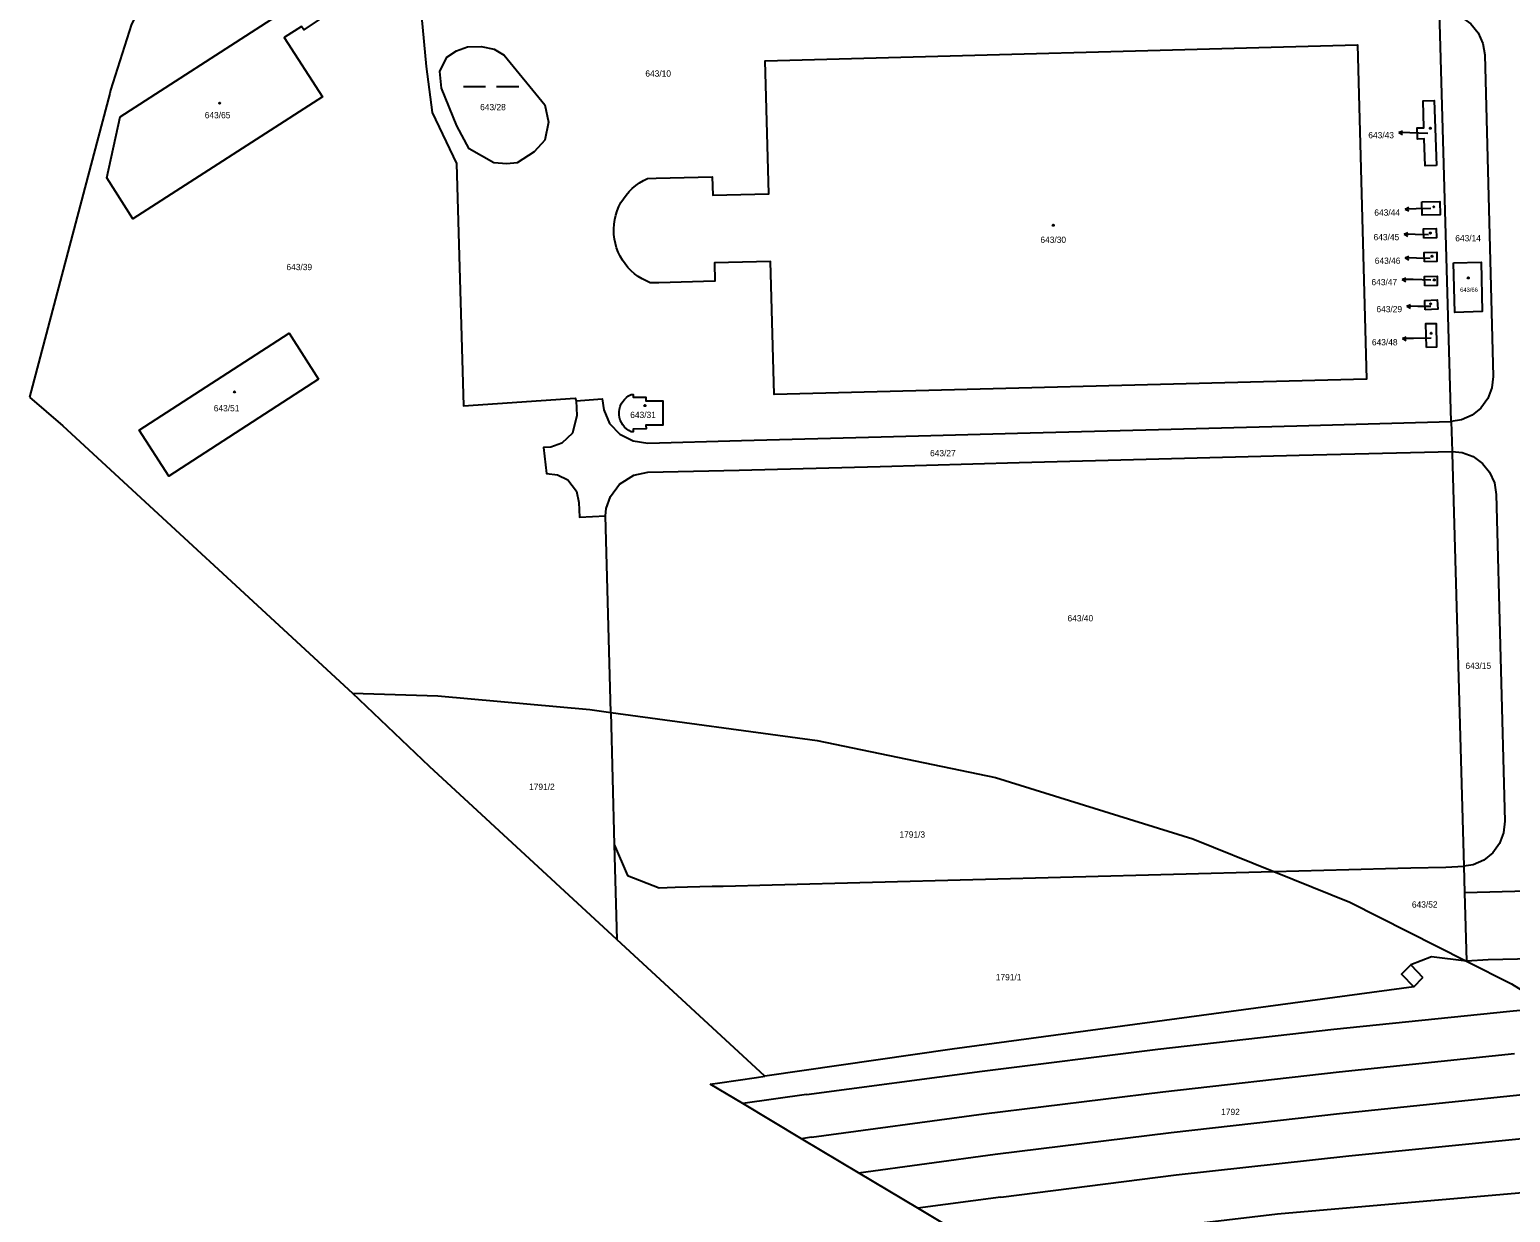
# Model space of a CAD drawing. Extents: x -724107 to -720612, y -1045267 to -1038441.
# Drawn here: x -724101.1 to -723699.8, y -1041870.1 to -1041549.5 of the extents above; entities that cross this region are included whole.
import ezdxf

# ---------------------------------------------------------------- set-up
doc = ezdxf.new("R2010")
doc.units = 0
for name, color, linetype in [('Hranice kat_území', 7, 'Continuous'), ('Hranice parcel', 7, 'Continuous'), ('Parcelní čísla', 7, 'Continuous'), ('Pop  PČ popisy', 7, 'Continuous'), ('Vnitřní kresba', 7, 'Continuous'), ('Značky budov', 7, 'Continuous'), ('Značky kultur', 7, 'Continuous')]:
    doc.layers.add(name, color=color, linetype=linetype)

msp = doc.modelspace()

# ---------------------------------------------------------------- linework, layer by layer
at = {"layer": 'Hranice kat_území'}
for p, q in [((-724079.39, -1041566.84), (-724084.51, -1041586.28)), ((-723901.83, -1041833.24), (-723941.95, -1041796.17)), ((-723914.04, -1041835.02), (-723904.06, -1041833.56)), ((-723904.06, -1041833.56), (-723901.83, -1041833.24)), ((-723916.61, -1041835.39), (-723914.04, -1041835.02)), ((-723907.8, -1041840.65), (-723916.61, -1041835.39)), ((-723842.64, -1041879.55), (-723860.39, -1041868.95))]:
    msp.add_line(p, q, dxfattribs=at)
for points in [[(-724070.78, -1041542.7), (-724073.5, -1041548.11), (-724079.15, -1041565.93), (-724079.39, -1041566.84)], [(-724084.51, -1041586.28), (-724100.29, -1041646.14), (-724101.1, -1041649.21)], [(-724101.1, -1041649.21), (-724092.06, -1041656.98), (-724013.58, -1041729.37)], [(-723941.95, -1041796.17), (-723992.69, -1041749.3), (-724013.58, -1041729.37)], [(-723860.39, -1041868.95), (-723876.43, -1041859.38), (-723891.85, -1041850.17), (-723907.8, -1041840.65)]]:
    msp.add_lwpolyline(points, dxfattribs=at)
at = {"layer": 'Hranice parcel'}
for p, q in [((-723715.81, -1041655.79), (-723718.94, -1041544.74)), ((-723715.81, -1041655.79), (-723715.58, -1041663.87)), ((-723943.6, -1041734.62), (-723945.02, -1041681.34)), ((-723943.6, -1041734.62), (-723942.64, -1041770.45)), ((-723942.64, -1041770.45), (-723941.95, -1041796.17)), ((-723712.4, -1041776.32), (-723712.21, -1041783.39)), ((-723712.21, -1041783.39), (-723711.68, -1041802)), ((-723711.68, -1041802), (-723721.11, -1041800.84)), ((-723851.1, -1041825.85), (-723901.83, -1041833.24))]:
    msp.add_line(p, q, dxfattribs=at)
for points in [[(-723995.79, -1041536.21), (-723993.66, -1041559.58), (-723991.98, -1041572.02), (-723985.44, -1041585.8), (-723983.5, -1041651.52), (-723953.27, -1041649.47), (-723952.95, -1041650.13)], [(-724024.93, -1041542.69), (-724022.31, -1041546.66), (-724026.82, -1041549.57), (-724027.41, -1041548.7), (-724032.07, -1041551.71), (-724021.76, -1041567.74), (-724073.13, -1041600.81), (-724080.2, -1041589.74), (-724076.57, -1041573.16), (-724035.66, -1041546.78), (-724030.5, -1041543.55), (-724029.24, -1041545.47), (-724024.93, -1041542.69)], [(-723718.94, -1041544.74), (-723715.96, -1041545.05), (-723713.03, -1041546.17), (-723710.49, -1041548), (-723708.51, -1041550.43), (-723707.23, -1041553.29), (-723706.73, -1041556.41), (-723704.44, -1041643.53), (-723704.77, -1041646.65), (-723705.89, -1041649.57), (-723707.73, -1041652.11), (-723710.16, -1041654.08), (-723713.03, -1041655.35), (-723715.81, -1041655.79)], [(-723978.72, -1041554.14), (-723975.23, -1041554.82), (-723972.48, -1041556.49), (-723961.46, -1041569.94), (-723960.42, -1041574.64), (-723961.48, -1041579.47), (-723964.35, -1041582.66), (-723968.95, -1041585.64), (-723971.75, -1041585.89), (-723975.27, -1041585.66), (-723982.01, -1041581.83), (-723985.31, -1041575.66), (-723989.47, -1041565.43), (-723989.9, -1041560.9), (-723988.03, -1041557.01), (-723985.41, -1041555.34), (-723982.43, -1041554.2), (-723978.72, -1041554.14)], [(-723933.62, -1041589.93), (-723931.31, -1041589.85), (-723916.07, -1041589.46), (-723915.95, -1041594.41), (-723900.77, -1041594.03), (-723901.73, -1041557.99), (-723741.17, -1041553.63), (-723738.79, -1041644.32), (-723899.32, -1041648.45), (-723900.28, -1041612.4), (-723915.48, -1041612.78), (-723915.36, -1041617.76), (-723930.6, -1041618.14), (-723932.89, -1041618.16)], [(-723719.8, -1041586.38), (-723722.87, -1041586.46), (-723723.11, -1041579.19), (-723724.92, -1041579.25), (-723725, -1041576.21), (-723723.2, -1041576.15), (-723723.44, -1041568.88), (-723720.38, -1041568.8), (-723719.8, -1041586.38)], [(-723932.89, -1041618.16), (-723934.03, -1041617.68), (-723935.12, -1041617.11), (-723936.17, -1041616.45), (-723937.16, -1041615.71), (-723938.08, -1041614.9), (-723938.94, -1041614.01), (-723939.72, -1041613.05), (-723940.42, -1041612.04), (-723941.04, -1041610.97), (-723941.56, -1041609.85), (-723942, -1041608.7), (-723942.34, -1041607.51), (-723942.58, -1041606.3), (-723942.73, -1041605.08), (-723942.75, -1041604.74), (-723942.77, -1041603.51), (-723942.69, -1041602.27), (-723942.51, -1041601.05), (-723942.23, -1041599.85), (-723941.85, -1041598.68), (-723941.38, -1041597.53), (-723940.82, -1041596.43), (-723940.17, -1041595.38), (-723939.44, -1041594.39), (-723938.63, -1041593.46), (-723937.75, -1041592.59), (-723936.8, -1041591.8), (-723935.8, -1041591.09), (-723934.73, -1041590.47), (-723933.62, -1041589.93)], [(-723723.73, -1041596.23), (-723718.87, -1041596.12), (-723718.78, -1041599.75), (-723723.64, -1041599.86), (-723723.73, -1041596.23)], [(-723723.22, -1041606.03), (-723723.27, -1041603.54), (-723719.89, -1041603.47), (-723719.83, -1041605.96), (-723723.22, -1041606.03)], [(-723723.05, -1041612.47), (-723723.11, -1041609.98), (-723719.74, -1041609.89), (-723719.68, -1041612.39), (-723723.05, -1041612.47)], [(-723715.15, -1041612.79), (-723707.7, -1041612.6), (-723707.37, -1041625.99), (-723714.81, -1041626.18), (-723715.15, -1041612.79)], [(-723722.93, -1041618.95), (-723723, -1041616.46), (-723719.63, -1041616.36), (-723719.56, -1041618.86), (-723722.93, -1041618.95)], [(-723722.82, -1041625.48), (-723722.96, -1041622.95), (-723719.56, -1041622.79), (-723719.42, -1041625.32), (-723722.82, -1041625.48)], [(-723722.48, -1041635.7), (-723722.64, -1041629.23), (-723719.91, -1041629.16), (-723719.75, -1041635.65), (-723722.48, -1041635.7)], [(-724022.81, -1041644.25), (-724063.37, -1041670.56), (-724071.38, -1041658.11), (-724030.79, -1041631.85), (-724022.81, -1041644.25)], [(-723952.95, -1041650.13), (-723945.92, -1041649.61), (-723945.5, -1041652.6), (-723943.9, -1041656.3), (-723941.12, -1041659.22), (-723937.53, -1041661), (-723933.55, -1041661.61), (-723908.19, -1041660.93), (-723870.34, -1041659.96), (-723833.32, -1041658.96), (-723795.1, -1041657.92), (-723757.63, -1041656.9), (-723715.81, -1041655.79)], [(-723938.03, -1041658.53), (-723938.69, -1041658.19), (-723939.3, -1041657.77), (-723939.84, -1041657.27), (-723940.31, -1041656.7), (-723940.7, -1041656.07), (-723941.01, -1041655.39), (-723941.22, -1041654.68), (-723941.33, -1041653.95), (-723941.33, -1041653.85), (-723941.33, -1041653.11), (-723941.23, -1041652.38), (-723941.03, -1041651.67), (-723940.74, -1041650.99), (-723940.36, -1041650.35), (-723939.89, -1041649.78), (-723939.35, -1041649.27), (-723938.75, -1041648.84), (-723938.1, -1041648.49)], [(-723938.1, -1041648.49), (-723937.55, -1041648.46), (-723937.52, -1041649.17), (-723934.05, -1041649.19), (-723934.04, -1041650.18), (-723929.52, -1041650.19), (-723929.52, -1041656.78), (-723934.04, -1041656.78), (-723934.02, -1041657.78), (-723937.48, -1041657.81), (-723937.54, -1041658.52), (-723938.03, -1041658.53)], [(-723952.95, -1041650.13), (-723952.81, -1041654.12), (-723953.99, -1041658.96), (-723956.89, -1041661.67), (-723959.84, -1041662.71), (-723961.86, -1041662.84), (-723961.03, -1041669.88), (-723958.07, -1041670.19), (-723955.26, -1041671.57), (-723952.89, -1041674.66), (-723952.22, -1041677.69), (-723952.04, -1041681.67), (-723945.02, -1041681.34)], [(-723945.02, -1041681.34), (-723944.79, -1041679.37), (-723943.7, -1041676.06), (-723941.24, -1041672.74), (-723937.36, -1041670.31), (-723933.54, -1041669.52), (-723908.83, -1041668.91), (-723870.59, -1041667.95), (-723832.91, -1041666.92), (-723795.06, -1041665.89), (-723757.03, -1041664.89), (-723715.58, -1041663.87)], [(-723715.58, -1041663.87), (-723712.82, -1041664.16), (-723709.89, -1041665.27), (-723707.36, -1041667.11), (-723705.38, -1041669.54), (-723704.1, -1041672.4), (-723703.6, -1041675.52), (-723701.26, -1041764.09), (-723701.59, -1041767.21), (-723702.71, -1041770.13), (-723704.55, -1041772.66), (-723706.99, -1041774.64), (-723709.85, -1041775.91), (-723712.4, -1041776.32)], [(-723715.58, -1041663.87), (-723715.56, -1041664.48), (-723712.4, -1041776.32)], [(-724013.58, -1041729.37), (-723990.49, -1041730.12), (-723949.29, -1041733.85), (-723943.6, -1041734.62)], [(-723943.6, -1041734.62), (-723887.68, -1041742.21), (-723839.3, -1041752.24), (-723785.87, -1041768.9), (-723763.87, -1041777.74)], [(-723712.21, -1041783.39), (-723592.8, -1041780.24), (-723472.83, -1041777.07), (-723352.87, -1041773.91), (-723213.72, -1041770.25), (-723116.52, -1041767.69)], [(-723942.64, -1041770.45), (-723939.04, -1041778.84), (-723930.47, -1041782.13), (-723926.15, -1041782.02), (-723916.15, -1041781.75), (-723913.15, -1041781.68), (-723899.83, -1041781.32), (-723763.87, -1041777.74)], [(-723763.87, -1041777.74), (-723743.58, -1041777.21), (-723730.26, -1041776.86), (-723726.7, -1041776.76), (-723717.26, -1041776.52), (-723712.4, -1041776.32)], [(-723763.87, -1041777.74), (-723743.23, -1041786.04), (-723711.68, -1041802)], [(-723105.05, -1041793.81), (-723152.1, -1041792.36), (-723178.99, -1041790.1), (-723244.11, -1041790.08), (-723274.23, -1041789.44), (-723362.89, -1041792.17), (-723402.65, -1041789.9), (-723412.36, -1041789.59), (-723435.37, -1041789.54), (-723463.99, -1041791.35), (-723492.96, -1041792.22), (-723525.76, -1041793.03), (-723539.57, -1041793.26), (-723582.6, -1041795.32), (-723607.97, -1041794.61), (-723623.81, -1041796.19), (-723657.27, -1041798.33), (-723677.88, -1041801.08), (-723705.76, -1041801.7), (-723711.68, -1041802)], [(-723721.11, -1041800.84), (-723726.7, -1041803.04), (-723729.23, -1041805.56), (-723725.97, -1041809.03), (-723851.1, -1041825.85)], [(-723711.68, -1041802), (-723699.46, -1041808.19), (-723689.28, -1041814.55), (-723672.97, -1041824.74), (-723657.91, -1041834.14), (-723657.21, -1041834.66), (-723643.19, -1041845.13), (-723625.34, -1041858.47)], [(-723842.64, -1041879.55), (-723819.37, -1041877.22), (-723762.88, -1041870.51), (-723689.13, -1041864.15), (-723670.18, -1041869.65), (-723665.41, -1041874.35), (-723665.05, -1041874.62), (-723657.35, -1041866.78), (-723657.65, -1041866.4), (-723659.3, -1041864.33)]]:
    msp.add_lwpolyline(points, dxfattribs=at)
at = {"layer": 'Pop  PČ popisy'}
for p, q in [((-723729.98, -1041577.45), (-723728.96, -1041576.98)), ((-723726.98, -1041577.55), (-723729.98, -1041577.45)), ((-723729.98, -1041577.45), (-723729, -1041577.98)), ((-723722.1, -1041577.7), (-723726.98, -1041577.55)), ((-723728.31, -1041598.19), (-723727.32, -1041597.67)), ((-723725.31, -1041598.14), (-723728.31, -1041598.19)), ((-723728.31, -1041598.19), (-723727.3, -1041598.68)), ((-723721.29, -1041598.07), (-723725.31, -1041598.14)), ((-723728.56, -1041605.03), (-723727.55, -1041604.54)), ((-723725.56, -1041605.08), (-723728.56, -1041605.03)), ((-723728.56, -1041605.03), (-723727.57, -1041605.55)), ((-723721.91, -1041605.15), (-723725.56, -1041605.08)), ((-723728.25, -1041611.43), (-723727.24, -1041610.94)), ((-723725.25, -1041611.48), (-723728.25, -1041611.43)), ((-723728.25, -1041611.43), (-723727.26, -1041611.95)), ((-723721.48, -1041611.54), (-723725.25, -1041611.48)), ((-723729.12, -1041617.27), (-723728.11, -1041616.78)), ((-723726.12, -1041617.32), (-723729.12, -1041617.27)), ((-723729.12, -1041617.27), (-723728.13, -1041617.79)), ((-723721.36, -1041617.43), (-723726.12, -1041617.32)), ((-723727.85, -1041624.51), (-723726.84, -1041624.02)), ((-723724.85, -1041624.56), (-723727.85, -1041624.51)), ((-723727.85, -1041624.51), (-723726.86, -1041625.03)), ((-723721.32, -1041624.62), (-723724.85, -1041624.56)), ((-723729, -1041633.3), (-723728.01, -1041632.78)), ((-723726, -1041633.25), (-723729, -1041633.3)), ((-723729, -1041633.3), (-723727.99, -1041633.79)), ((-723721.24, -1041633.14), (-723726, -1041633.25))]:
    msp.add_line(p, q, dxfattribs=at)
at = {"layer": 'Vnitřní kresba'}
for p, q in [((-723726.7, -1041803.04), (-723723.47, -1041806.48)), ((-723725.97, -1041809.03), (-723723.47, -1041806.48)), ((-723747.63, -1041820.49), (-723699.9, -1041815.55)), ((-723699.9, -1041815.55), (-723689.28, -1041814.55)), ((-723795.31, -1041825.89), (-723747.63, -1041820.49)), ((-723842.92, -1041831.85), (-723795.31, -1041825.89)), ((-723746.15, -1041832.03), (-723698.65, -1041827.07)), ((-723890.51, -1041838.17), (-723842.92, -1041831.85)), ((-723793.93, -1041837.42), (-723746.15, -1041832.03)), ((-723890.51, -1041838.17), (-723907.8, -1041840.65)), ((-723842.51, -1041843.45), (-723793.93, -1041837.42)), ((-723746.07, -1041843.32), (-723696.37, -1041838.19)), ((-723889.16, -1041849.78), (-723842.51, -1041843.45)), ((-723791.72, -1041848.49), (-723746.07, -1041843.32)), ((-723889.16, -1041849.78), (-723891.85, -1041850.17)), ((-723839.42, -1041854.39), (-723791.72, -1041848.49)), ((-723743.58, -1041854.82), (-723694.73, -1041849.92)), ((-723876.43, -1041859.38), (-723839.42, -1041854.39)), ((-723790.32, -1041859.95), (-723743.58, -1041854.82)), ((-723837.91, -1041865.97), (-723790.32, -1041859.95)), ((-723837.91, -1041865.97), (-723860.39, -1041868.95))]:
    msp.add_line(p, q, dxfattribs=at)
at = {"layer": 'Značky budov'}
for centre in [(-724049.58, -1041569.49), (-723721.46, -1041576.28), (-723720.51, -1041597.59), (-723823.66, -1041602.58), (-723721.46, -1041604.7), (-723720.98, -1041610.98), (-723720.39, -1041617.38), (-723711.18, -1041616.84), (-723721.34, -1041623.88), (-723721.22, -1041631.84), (-724045.58, -1041647.75), (-723934.34, -1041651.44)]:
    msp.add_circle(centre, 0.175, dxfattribs=at)
at = {"layer": 'Značky kultur'}
for p, q in [((-723983.52, -1041564.97), (-723977.52, -1041564.97)), ((-723974.52, -1041564.97), (-723968.52, -1041564.97))]:
    msp.add_line(p, q, dxfattribs=at)

# ---------------------------------------------------------------- texts
at = {"layer": 'Parcelní čísla'}
for s, height, p in [('643/10', 1.7, (-723934.22, -1041562.29)), ('643/65', 1.7, (-724053.64, -1041573.57)), ('643/28', 1.7, (-723978.99, -1041571.4)), ('643/43', 1.7, (-723738.27, -1041579)), ('643/44', 1.7, (-723736.64, -1041599.98)), ('643/30', 1.7, (-723827.14, -1041607.35)), ('643/45', 1.7, (-723736.84, -1041606.63)), ('643/14', 1.7, (-723714.7, -1041606.92)), ('643/39', 1.7, (-724031.49, -1041614.74)), ('643/46', 1.7, (-723736.51, -1041613.03)), ('643/47', 1.7, (-723737.41, -1041618.83)), ('643/66', 1.139, (-723713.38, -1041620.62)), ('643/29', 1.7, (-723736.07, -1041626.14)), ('643/48', 1.7, (-723737.29, -1041635.14)), ('643/51', 1.7, (-724051.19, -1041653.02)), ('643/31', 1.7, (-723938.31, -1041654.82)), ('643/27', 1.7, (-723857.05, -1041665.19)), ('643/40', 1.7, (-723819.79, -1041709.94)), ('643/15', 1.7, (-723711.94, -1041722.81)), ('1791/2', 1.7, (-723965.73, -1041755.61)), ('1791/3', 1.7, (-723865.35, -1041768.56)), ('643/52', 1.7, (-723726.45, -1041787.53)), ('1791/1', 1.7, (-723839.24, -1041807.24)), ('1792', 1.7, (-723778.15, -1041843.75))]:
    msp.add_text(s, height=height, dxfattribs=at).set_placement(p)

doc.saveas('drawing.dxf')
